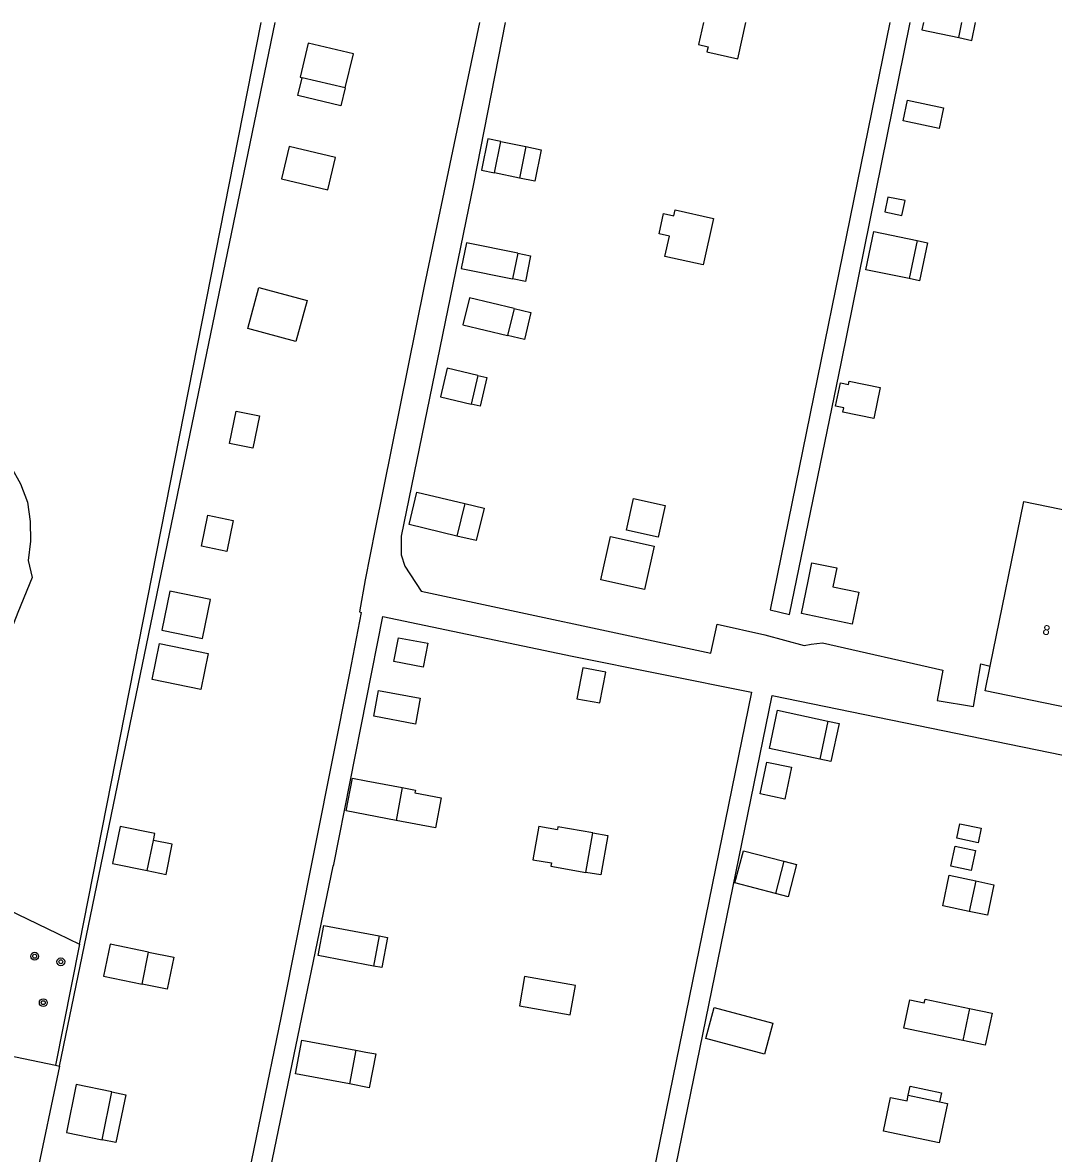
# Model space of a CAD drawing. Extents: x 128999 to 131010, y 395498 to 399007.
# Drawn here: x 130060.8 to 130166.4, y 398884.2 to 399000 of the extents above; entities that cross this region are included whole.
import ezdxf

# ---------------------------------------------------------------- set-up
doc = ezdxf.new("R2010")
doc.units = 0
for name, color, linetype in [('gg-afsc-erfafscheiding', 7, 'Continuous'), ('gg-afsc-hekwerk', 7, 'Continuous'), ('gg-anno-huisnummerreeks BGT', 7, 'Continuous'), ('gg-bbg-gedigitaliseerde bijgebouw', 7, 'Continuous'), ('gg-bbg-hoofdgebouw', 7, 'Continuous'), ('gg-bbg-luifel en loopbrug', 7, 'Continuous'), ('gg-knt-onverhard', 7, 'Continuous'), ('gg-knt-verharding', 7, 'Continuous'), ('gt-symb-boom', 7, 'Continuous')]:
    doc.layers.add(name, color=color, linetype=linetype)

# ---------------------------------------------------------------- blocks, each defined once
blk = doc.blocks.new('gt0-BOOM')
at = {"layer": 'gt-symb-boom'}
for radius in [0.4, 0.2]:
    blk.add_circle((0, 0), radius, dxfattribs=at)

msp = doc.modelspace()

# ---------------------------------------------------------------- linework, layer by layer
at = {"layer": 'gg-afsc-erfafscheiding'}
for p, q in [((130066.64, 398905.6), (130085.26, 399000)), ((130051.77, 398912.8), (130064.4, 398906.69)), ((130064.4, 398906.69), (130066.64, 398905.6)), ((130066.64, 398905.6), (130064.2, 398893.19))]:
    msp.add_line(p, q, dxfattribs=at)
at = {"layer": 'gg-afsc-hekwerk'}
msp.add_line((130064.59, 398893.11), (130086.7, 399000), dxfattribs=at)
at = {"layer": 'gg-bbg-gedigitaliseerde bijgebouw'}
for p, q in [((130156.74, 398998.46), (130157.06, 399000)), ((130093.88, 398993.31), (130089.46, 398994.36)), ((130109.17, 398984.6), (130109.82, 398987.82)), ((130109.82, 398987.82), (130112.38, 398987.3)), ((130112.38, 398987.3), (130111.73, 398984.08)), ((130111.73, 398984.08), (130109.17, 398984.6)), ((130152.47, 398977.67), (130151.67, 398973.77)), ((130111.56, 398976.38), (130111.03, 398973.75)), ((130111.18, 398970.71), (130110.52, 398967.94)), ((130107.48, 398963.85), (130106.78, 398960.92)), ((130101.21, 398951.9), (130106.12, 398950.73)), ((130106.12, 398950.73), (130105.33, 398947.4)), ((130138.18, 398929.55), (130143.33, 398928.45)), ((130143.33, 398928.45), (130142.49, 398924.53)), ((130099.72, 398921.64), (130099.09, 398918.27)), ((130113.71, 398917.67), (130115.61, 398917.34)), ((130073.6, 398913.14), (130074.23, 398916.23)), ((130118.52, 398912.95), (130119.23, 398917)), ((130134.67, 398915.17), (130138.83, 398914.08)), ((130138.83, 398914.08), (130137.96, 398910.78)), ((130070.05, 398913.86), (130073.6, 398913.14)), ((130155.75, 398912.65), (130158.48, 398912.08)), ((130158.48, 398912.08), (130157.82, 398908.94)), ((130091.68, 398907.52), (130097.36, 398906.45)), ((130097.36, 398906.45), (130096.78, 398903.35)), ((130073.06, 398901.5), (130073.73, 398904.77)), ((130069.11, 398902.31), (130073.06, 398901.5)), ((130157.85, 398899.01), (130157.16, 398895.72)), ((130089.43, 398895.77), (130094.98, 398894.73)), ((130094.98, 398894.73), (130094.33, 398891.28)), ((130069.96, 398890.46), (130066.32, 398891.21)), ((130068.96, 398885.56), (130069.96, 398890.46)), ((130151.56, 398890.12), (130154.77, 398889.44))]:
    msp.add_line(p, q, dxfattribs=at)
for points in [[(130130.59, 399000), (130130.09, 398997.75), (130131.05, 398997.53), (130130.94, 398997), (130134.09, 398996.3), (130134.91, 399000)], [(130153.11, 399000), (130152.95, 398999.25), (130156.74, 398998.46)], [(130093.88, 398993.31), (130094.71, 398996.8), (130090.08, 398997.9), (130089.25, 398994.41), (130089.46, 398994.36)], [(130151.48, 398992.05), (130155.18, 398991.28), (130154.74, 398989.16), (130151.04, 398989.93), (130151.48, 398992.05)], [(130087.36, 398984), (130092.1, 398982.88), (130092.89, 398986.19), (130088.15, 398987.32), (130087.36, 398984)], [(130149.48, 398982.13), (130149.17, 398980.61), (130150.92, 398980.25), (130151.24, 398981.77), (130149.48, 398982.13)], [(130127.69, 398980.81), (130131.61, 398979.94), (130130.56, 398975.18), (130126.63, 398976.05), (130127.09, 398978.13), (130126.04, 398978.37), (130126.5, 398980.44), (130127.55, 398980.21), (130127.69, 398980.81)], [(130151.67, 398973.77), (130147.23, 398974.69), (130148.03, 398978.59), (130152.47, 398977.67)], [(130111.56, 398976.38), (130106.3, 398977.44), (130105.77, 398974.81), (130111.03, 398973.75)], [(130085.04, 398972.87), (130089.97, 398971.53), (130088.82, 398967.32), (130083.9, 398968.66), (130085.04, 398972.87)], [(130111.18, 398970.71), (130106.6, 398971.8), (130105.94, 398969.04), (130110.52, 398967.94)], [(130107.48, 398963.85), (130104.32, 398964.6), (130103.63, 398961.67), (130106.78, 398960.92)], [(130144.61, 398963.1), (130145.44, 398962.93), (130145.51, 398963.28), (130148.69, 398962.62), (130148.03, 398959.44), (130144.85, 398960.1), (130144.95, 398960.55), (130144.12, 398960.72), (130144.61, 398963.1)], [(130082.7, 398960.21), (130085.08, 398959.73), (130084.4, 398956.39), (130082.01, 398956.88), (130082.7, 398960.21)], [(130105.33, 398947.4), (130100.42, 398948.57), (130101.21, 398951.9)], [(130123.42, 398951.24), (130126.65, 398950.52), (130125.94, 398947.29), (130122.71, 398948.01), (130123.42, 398951.24)], [(130082.4, 398949.01), (130081.75, 398945.82), (130079.14, 398946.35), (130079.8, 398949.54), (130082.4, 398949.01)], [(130121.05, 398947.36), (130125.52, 398946.38), (130124.53, 398941.91), (130120.06, 398942.9), (130121.05, 398947.36)], [(130140.62, 398939.46), (130141.31, 398942.79), (130141.7, 398944.66), (130144.24, 398944.13), (130143.84, 398942.19), (130146.49, 398941.64), (130145.81, 398938.39), (130140.62, 398939.46)], [(130080.09, 398940.9), (130075.9, 398941.75), (130075.08, 398937.75), (130079.27, 398936.89), (130080.09, 398940.9)], [(130079.83, 398935.38), (130079.08, 398931.67), (130074.1, 398932.69), (130074.86, 398936.4), (130079.83, 398935.38)], [(130118.22, 398933.9), (130117.62, 398930.74), (130119.97, 398930.3), (130120.57, 398933.46), (130118.22, 398933.9)], [(130097.3, 398931.59), (130101.57, 398930.78), (130101.07, 398928.14), (130096.81, 398928.95), (130097.3, 398931.59)], [(130142.49, 398924.53), (130137.34, 398925.64), (130138.18, 398929.55)], [(130136.4, 398921), (130137.09, 398924.24), (130139.61, 398923.71), (130138.91, 398920.46), (130136.4, 398921)], [(130099.09, 398918.27), (130093.99, 398919.24), (130094.62, 398922.6)], [(130094.62, 398922.6), (130096.02, 398922.34), (130099.72, 398921.64)], [(130074.23, 398916.23), (130074.37, 398916.93), (130070.82, 398917.66), (130070.05, 398913.86)], [(130113.71, 398917.67), (130113.11, 398914.24), (130115.01, 398913.91), (130114.95, 398913.58), (130118.52, 398912.95)], [(130119.23, 398917), (130115.66, 398917.63), (130115.61, 398917.34)], [(130156.86, 398917.93), (130159.03, 398917.47), (130158.72, 398915.98), (130156.54, 398916.44), (130156.86, 398917.93)], [(130137.96, 398910.78), (130133.8, 398911.88), (130134.67, 398915.17)], [(130156.38, 398915.64), (130158.44, 398915.2), (130158.01, 398913.13), (130155.94, 398913.57), (130156.38, 398915.64)], [(130157.82, 398908.94), (130155.09, 398909.52), (130155.75, 398912.65)], [(130096.78, 398903.35), (130091.09, 398904.43), (130091.68, 398907.52)], [(130073.73, 398904.77), (130069.78, 398905.58), (130069.11, 398902.31)], [(130112.26, 398902.28), (130111.73, 398899.26), (130116.93, 398898.35), (130117.46, 398901.37), (130112.26, 398902.28)], [(130151.72, 398899.89), (130153.2, 398899.58), (130153.28, 398899.97), (130157.85, 398899.01)], [(130131.67, 398899.09), (130137.68, 398897.5), (130136.85, 398894.34), (130130.83, 398895.93), (130131.67, 398899.09)], [(130157.16, 398895.72), (130151.11, 398897), (130151.72, 398899.89)], [(130094.33, 398891.28), (130088.78, 398892.32), (130089.43, 398895.77)], [(130066.32, 398891.21), (130065.32, 398886.3), (130068.96, 398885.56)], [(130154.77, 398889.44), (130155.59, 398889.27), (130154.74, 398885.24), (130149.04, 398886.44), (130149.76, 398889.89)], [(130149.76, 398889.89), (130151.44, 398889.53), (130151.56, 398890.12)]]:
    msp.add_lwpolyline(points, dxfattribs=at)
at = {"layer": 'gg-bbg-hoofdgebouw'}
for p, q in [((130064.59, 398893.11), (130062.14, 398881.32)), ((130064.2, 398893.19), (130064.59, 398893.11))]:
    msp.add_line(p, q, dxfattribs=at)
for points in [[(130159.96, 398934.08), (130163.41, 398950.93), (130179.34, 398947.67)], [(130167.93, 398929.81), (130159.44, 398931.54), (130159.96, 398934.08)], [(130056.62, 398893.88), (130056.8, 398894.74), (130064.2, 398893.19)]]:
    msp.add_lwpolyline(points, dxfattribs=at)
at = {"layer": 'gg-bbg-luifel en loopbrug'}
for points in [[(130156.74, 398998.46), (130158.08, 398998.18), (130158.45, 399000)], [(130093.88, 398993.31), (130093.44, 398991.49), (130089.02, 398992.54), (130089.46, 398994.36)], [(130109.82, 398987.82), (130108.49, 398988.08), (130107.84, 398984.87), (130109.17, 398984.6)], [(130112.38, 398987.3), (130113.95, 398986.98), (130113.31, 398983.77), (130111.73, 398984.08)], [(130152.47, 398977.67), (130153.54, 398977.45), (130152.73, 398973.55), (130151.67, 398973.77)], [(130111.56, 398976.38), (130112.87, 398976.11), (130112.34, 398973.48), (130111.03, 398973.75)], [(130111.18, 398970.71), (130112.89, 398970.3), (130112.23, 398967.54), (130110.52, 398967.94)], [(130107.48, 398963.85), (130108.39, 398963.63), (130107.69, 398960.7), (130106.78, 398960.92)], [(130106.12, 398950.73), (130108.1, 398950.26), (130107.31, 398946.93), (130105.33, 398947.4)], [(130099.32, 398936.99), (130102.34, 398936.42), (130101.88, 398933.98), (130098.86, 398934.55), (130099.32, 398936.99)], [(130143.33, 398928.45), (130144.47, 398928.2), (130143.63, 398924.29), (130142.49, 398924.53)], [(130099.72, 398921.64), (130101.08, 398921.38), (130101.02, 398921.08), (130103.7, 398920.58), (130103.12, 398917.51), (130099.09, 398918.27)], [(130073.6, 398913.14), (130075.52, 398912.74), (130076.16, 398915.84), (130074.23, 398916.23)], [(130119.23, 398917), (130120.78, 398916.73), (130120.07, 398912.68), (130118.52, 398912.95)], [(130138.83, 398914.08), (130140.12, 398913.74), (130139.25, 398910.44), (130137.96, 398910.78)], [(130158.48, 398912.08), (130160.34, 398911.68), (130159.68, 398908.55), (130157.82, 398908.94)], [(130097.36, 398906.45), (130098.21, 398906.29), (130097.63, 398903.19), (130096.78, 398903.35)], [(130073.73, 398904.77), (130076.31, 398904.25), (130075.64, 398900.97), (130073.06, 398901.5)], [(130157.85, 398899.01), (130160.16, 398898.52), (130159.46, 398895.23), (130157.16, 398895.72)], [(130094.98, 398894.73), (130095.99, 398894.54), (130097, 398894.35), (130096.34, 398890.89), (130094.33, 398891.28)], [(130151.56, 398890.12), (130151.76, 398891.04), (130154.96, 398890.37), (130154.77, 398889.44)], [(130069.96, 398890.46), (130071.39, 398890.17), (130070.38, 398885.27), (130068.96, 398885.56)]]:
    msp.add_lwpolyline(points, dxfattribs=at)
at = {"layer": 'gg-knt-onverhard'}
for points in [[(130107.62, 399000), (130101.98, 398973.01), (130096.95, 398948.12), (130095.91, 398942.91), (130095.34, 398939.64), (130095.5, 398939.58), (130094.32, 398933.37), (130087.27, 398898.03), (130083.12, 398877.84)], [(130110.27, 399000), (130107.03, 398983.5), (130099.6, 398947.4), (130099.62, 398945.49), (130099.97, 398944.32), (130101.67, 398941.76), (130131.35, 398935.41), (130131.98, 398938.36), (130136.88, 398937.27), (130140.91, 398936.18), (130141.61, 398936.32), (130142.77, 398936.46), (130155.09, 398933.66), (130154.54, 398930.56), (130158.24, 398929.95), (130159.01, 398934.3), (130159.96, 398934.08)], [(130149.69, 399000), (130137.4, 398939.85), (130139.41, 398939.35), (130144.71, 398965.26), (130151.75, 399000)], [(130078.81, 398846.79), (130092.65, 398913.6), (130092.71, 398913.76), (130097.72, 398939.17), (130117.12, 398935.11), (130135.52, 398931.42), (130118.69, 398849.12)], [(130124.98, 398869.29), (130137.62, 398931.07), (130175.41, 398923.32)]]:
    msp.add_lwpolyline(points, dxfattribs=at)
at = {"layer": 'gg-knt-verharding'}
msp.add_lwpolyline([(130056.62, 398955.56), (130057.52, 398956.73), (130058.42, 398955.9), (130059.61, 398954.52), (130060.62, 398952.76), (130061.32, 398950.86), (130061.61, 398948.88), (130061.62, 398946.87), (130061.4, 398944.89), (130061.8, 398943.16), (130060.34, 398939.57), (130050.19, 398913.56)], dxfattribs=at)

# ---------------------------------------------------------------- block references
at = {"layer": 'gt-symb-boom'}
for p in [(130062.06, 398904.36), (130064.74, 398903.79), (130062.94, 398899.6)]:
    msp.add_blockref('gt0-BOOM', p, dxfattribs=at)

# ---------------------------------------------------------------- texts
at = {"layer": 'gg-anno-huisnummerreeks BGT'}
msp.add_text('8', height=1, rotation=348.7, dxfattribs=at).set_placement((130165.26, 398937.35))

doc.saveas('drawing.dxf')
